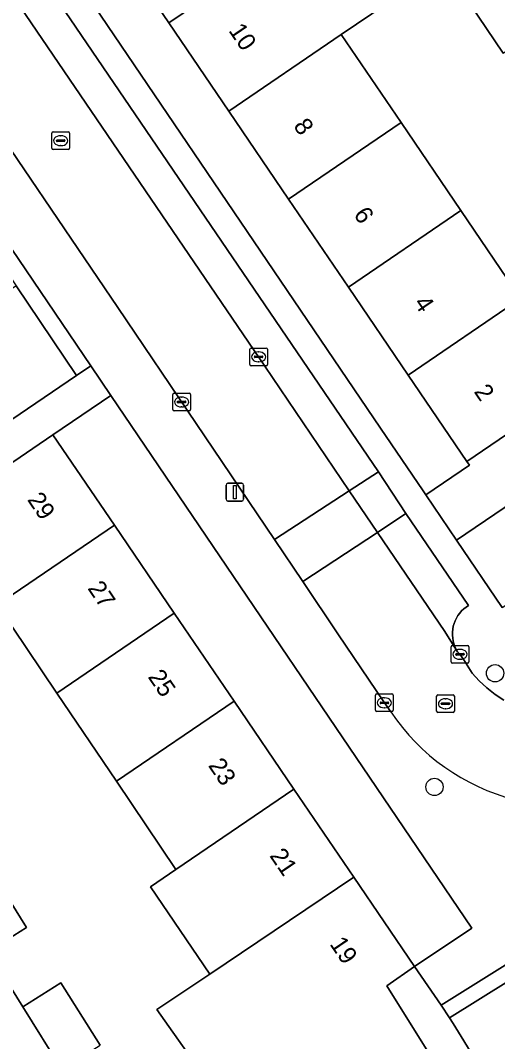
# Model space of a CAD drawing. Extents: x 159664 to 160323, y 385312 to 386115.
# Drawn here: x 160045.7 to 160072.6, y 385907.3 to 385965 of the extents above; entities that cross this region are included whole.
import ezdxf

# ---------------------------------------------------------------- set-up
doc = ezdxf.new("R2010")
doc.units = 0
for name, color, linetype in [('IMGEO_Boom', 7, 'Continuous'), ('IMGEO_Erf', 7, 'Continuous'), ('IMGEO_Groenvoorziening', 7, 'Continuous'), ('IMGEO_Kolk', 7, 'Continuous'), ('IMGEO_Lichtmast', 7, 'Continuous'), ('IMGEO_Pand', 7, 'Continuous'), ('IMGEO_Pand_nummerreeks', 7, 'Continuous'), ('IMGEO_Parkeervlak_open', 7, 'Continuous'), ('IMGEO_Rijbaan_lokaal_open', 7, 'Continuous'), ('IMGEO_Rioolput', 7, 'Continuous'), ('IMGEO_Voetpad_open', 7, 'Continuous')]:
    doc.layers.add(name, color=color, linetype=linetype)

msp = doc.modelspace()

# ---------------------------------------------------------------- linework, layer by layer
at = {"layer": 'IMGEO_Boom'}
for centre in [(160072.459, 385928.136), (160069.038, 385921.713)]:
    msp.add_circle(centre, 0.489, dxfattribs=at)
at = {"layer": 'IMGEO_Erf'}
for points in [[(160015.814, 385995.41), (160015.093, 385994.918), (160018.509, 385989.859), (160021.871, 385984.878), (160025.234, 385979.897), (160028.596, 385974.916), (160031.959, 385969.934), (160035.322, 385964.953), (160038.685, 385959.972), (160042.048, 385954.991), (160045.41, 385950.01), (160048.826, 385944.95), (160049.629, 385945.494)], [(160050.759, 385943.825), (160047.485, 385941.596), (160050.958, 385936.494), (160054.339, 385931.527), (160057.721, 385926.559), (160061.103, 385921.59), (160064.485, 385916.622), (160067.916, 385911.581), (160071.141, 385913.737)], [(160115.492, 385938.223), (160091.367, 385923.112), (160069.413, 385909.399), (160069.893, 385908.671), (160074.992, 385911.86), (160080.13, 385915.074), (160085.247, 385918.274), (160090.327, 385921.451), (160095.429, 385924.642), (160100.567, 385927.855), (160105.639, 385931.027), (160110.739, 385934.217), (160115.949, 385937.476)]]:
    msp.add_lwpolyline(points, close=True, dxfattribs=at)
for points in [[(160044.555, 385973.618), (160065.982, 385941.981), (160068.39, 385938.439), (160068.546, 385938.209), (160071.008, 385939.886), (160070.856, 385940.099), (160067.554, 385944.969), (160064.175, 385949.94), (160060.797, 385954.91), (160057.42, 385959.88), (160054.041, 385964.851), (160050.664, 385969.821)], [(160072.921, 385963.155), (160070.573, 385966.651)], [(160066.358, 385965.957), (160063.771, 385964.198), (160067.148, 385959.229), (160070.526, 385954.258), (160073.904, 385949.288)], [(160057.162, 385903.768), (160053.366, 385909.143), (160056.342, 385911.145), (160053.008, 385916.082), (160054.437, 385917.054), (160051.073, 385922.034), (160047.709, 385927.014), (160044.345, 385931.994), (160042.919, 385931.024), (160039.463, 385936.143), (160034.184, 385932.589), (160036.907, 385928.274), (160039.63, 385923.959), (160037.474, 385922.598), (160039.421, 385919.482), (160041.584, 385920.833), (160043.789, 385917.304), (160045.994, 385913.774), (160043.831, 385912.423), (160045.783, 385909.294), (160047.941, 385910.651), (160050.158, 385907.127)]]:
    msp.add_lwpolyline(points, dxfattribs=at)
at = {"layer": 'IMGEO_Groenvoorziening'}
for points in [[(160087.04, 385947.028), (160085.243, 385949.537), (160077.36, 385944.203), (160077.22, 385944.421), (160070.856, 385940.099), (160071.008, 385939.886), (160068.546, 385938.209), (160070.287, 385935.642), (160075.136, 385938.938)], [(160075.136, 385938.938), (160070.287, 385935.642), (160072.858, 385931.853), (160077.783, 385934.997)]]:
    msp.add_lwpolyline(points, close=True, dxfattribs=at)
at = {"layer": 'IMGEO_Kolk'}
for p, q in [((160058.602, 385945.572), (160058.602, 385946.424)), ((160058.677, 385946.498), (160059.529, 385946.498)), ((160059.09, 385946.278), (160059.115, 385946.278)), ((160059.603, 385946.424), (160059.603, 385945.572)), ((160059.529, 385945.498), (160058.677, 385945.498)), ((160058.861, 385945.992), (160058.861, 385946.004)), ((160059.299, 385945.955), (160058.901, 385945.955)), ((160058.904, 385946.041), (160059.302, 385946.041)), ((160059.113, 385945.718), (160059.088, 385945.718)), ((160059.345, 385946.004), (160059.345, 385945.992)), ((160054.254, 385943.025), (160054.254, 385943.877)), ((160054.329, 385943.951), (160055.181, 385943.951)), ((160055.255, 385943.877), (160055.255, 385943.025)), ((160054.513, 385943.445), (160054.513, 385943.457)), ((160054.951, 385943.408), (160054.553, 385943.408)), ((160054.556, 385943.494), (160054.954, 385943.494)), ((160054.765, 385943.171), (160054.74, 385943.171)), ((160054.742, 385943.731), (160054.767, 385943.731)), ((160054.997, 385943.457), (160054.997, 385943.445)), ((160055.181, 385942.951), (160054.329, 385942.951)), ((160069.977, 385928.779), (160069.977, 385929.631)), ((160070.052, 385929.705), (160070.904, 385929.705)), ((160070.465, 385929.485), (160070.49, 385929.485)), ((160070.978, 385929.631), (160070.978, 385928.779)), ((160070.236, 385929.199), (160070.236, 385929.211)), ((160070.674, 385929.162), (160070.276, 385929.162)), ((160070.279, 385929.248), (160070.677, 385929.248)), ((160070.488, 385928.925), (160070.463, 385928.925)), ((160070.72, 385929.211), (160070.72, 385929.199)), ((160070.904, 385928.705), (160070.052, 385928.705)), ((160065.708, 385926.041), (160065.708, 385926.893)), ((160065.783, 385926.967), (160066.635, 385926.967)), ((160065.967, 385926.461), (160065.967, 385926.473)), ((160066.01, 385926.51), (160066.408, 385926.51)), ((160066.196, 385926.747), (160066.221, 385926.747)), ((160066.451, 385926.473), (160066.451, 385926.461)), ((160066.709, 385926.893), (160066.709, 385926.041)), ((160066.635, 385925.967), (160065.783, 385925.967)), ((160066.405, 385926.424), (160066.007, 385926.424)), ((160066.219, 385926.187), (160066.194, 385926.187))]:
    msp.add_line(p, q, dxfattribs=at)
for points in [[(160058.602, 385945.572), (160058.602, 385946.424)], [(160058.677, 385946.498), (160059.529, 385946.498)], [(160059.603, 385946.424), (160059.603, 385945.572)], [(160059.529, 385945.498), (160058.677, 385945.498)], [(160054.254, 385943.025), (160054.254, 385943.877)], [(160054.329, 385943.951), (160055.181, 385943.951)], [(160055.255, 385943.877), (160055.255, 385943.025)], [(160055.181, 385942.951), (160054.329, 385942.951)], [(160069.977, 385928.779), (160069.977, 385929.631)], [(160070.052, 385929.705), (160070.904, 385929.705)], [(160070.978, 385929.631), (160070.978, 385928.779)], [(160070.904, 385928.705), (160070.052, 385928.705)], [(160065.708, 385926.041), (160065.708, 385926.893)], [(160065.783, 385926.967), (160066.635, 385926.967)], [(160066.709, 385926.893), (160066.709, 385926.041)], [(160066.635, 385925.967), (160065.783, 385925.967)]]:
    msp.add_lwpolyline(points, dxfattribs=at)
for centre, radius, start, end in [((160058.679, 385946.422), 0.0765, 91.55205, 178.44795), ((160058.679, 385946.422), 0.0765, 91.55205, 178.44795), ((160059.527, 385946.422), 0.0765, 1.55205, 88.44795), ((160059.527, 385946.422), 0.0765, 1.55205, 88.44795), ((160058.679, 385945.574), 0.0765, 181.55205, 268.44795), ((160058.679, 385945.574), 0.0765, 181.55205, 268.44795), ((160058.901, 385946.001), 0.0403, 85.87752, 175.75265), ((160058.898, 385945.991), 0.0366, 178.93798, 274.71019), ((160059.302, 385945.998), 0.043, 264.86636, 352.45326), ((160059.306, 385946.003), 0.0386, 1.73085, 96.63898), ((160059.527, 385945.574), 0.0765, 271.55205, 358.44795), ((160059.527, 385945.574), 0.0765, 271.55205, 358.44795), ((160054.331, 385943.875), 0.0765, 91.55205, 178.44795), ((160054.331, 385943.875), 0.0765, 91.55205, 178.44795), ((160055.179, 385943.875), 0.0765, 1.55205, 88.44795), ((160055.179, 385943.875), 0.0765, 1.55205, 88.44795), ((160054.553, 385943.454), 0.0403, 85.87752, 175.75265), ((160054.55, 385943.444), 0.0366, 178.93798, 274.71019), ((160054.954, 385943.451), 0.043, 264.86636, 352.45326), ((160054.958, 385943.456), 0.0386, 1.73085, 96.63898), ((160054.331, 385943.027), 0.0765, 181.55205, 268.44795), ((160054.331, 385943.027), 0.0765, 181.55205, 268.44795), ((160055.179, 385943.027), 0.0765, 271.55205, 358.44795), ((160055.179, 385943.027), 0.0765, 271.55205, 358.44795), ((160070.054, 385929.629), 0.0765, 91.55205, 178.44795), ((160070.054, 385929.629), 0.0765, 91.55205, 178.44795), ((160070.902, 385929.629), 0.0765, 1.55205, 88.44795), ((160070.902, 385929.629), 0.0765, 1.55205, 88.44795), ((160070.054, 385928.781), 0.0765, 181.55205, 268.44795), ((160070.054, 385928.781), 0.0765, 181.55205, 268.44795), ((160070.276, 385929.208), 0.0403, 85.87752, 175.75265), ((160070.273, 385929.198), 0.0366, 178.93798, 274.71019), ((160070.677, 385929.205), 0.043, 264.86636, 352.45326), ((160070.681, 385929.21), 0.0386, 1.73085, 96.63898), ((160070.902, 385928.781), 0.0765, 271.55205, 358.44795), ((160070.902, 385928.781), 0.0765, 271.55205, 358.44795), ((160065.785, 385926.891), 0.0765, 91.55205, 178.44795), ((160065.785, 385926.891), 0.0765, 91.55205, 178.44795), ((160066.007, 385926.47), 0.0403, 85.87752, 175.75265), ((160066.004, 385926.46), 0.0366, 178.93798, 274.71019), ((160066.408, 385926.467), 0.043, 264.86636, 352.45326), ((160066.412, 385926.472), 0.0386, 1.73085, 96.63898), ((160066.633, 385926.891), 0.0765, 1.55205, 88.44795), ((160066.633, 385926.891), 0.0765, 1.55205, 88.44795), ((160065.785, 385926.043), 0.0765, 181.55205, 268.44795), ((160065.785, 385926.043), 0.0765, 181.55205, 268.44795), ((160066.633, 385926.043), 0.0765, 271.55205, 358.44795), ((160066.633, 385926.043), 0.0765, 271.55205, 358.44795)]:
    msp.add_arc(centre, radius, start, end, dxfattribs=at)
for centre, major_axis, ratio, start_param, end_param in [((160059.089, 385945.998), (-0.387, 0.002), 0.722429, 4.712389, 7.853982), ((160059.114, 385945.998), (-0.39, 0.002), 0.717154, 1.570796, 4.712389), ((160054.741, 385943.451), (-0.387, 0.002), 0.722429, 4.712389, 7.853982), ((160054.766, 385943.451), (-0.39, 0.002), 0.717154, 1.570796, 4.712389), ((160070.464, 385929.205), (-0.387, 0.002), 0.722429, 4.712389, 7.853982), ((160070.489, 385929.205), (-0.39, 0.002), 0.717154, 1.570796, 4.712389), ((160066.195, 385926.467), (-0.387, 0.002), 0.722429, 4.712389, 7.853982), ((160066.22, 385926.467), (-0.39, 0.002), 0.717154, 1.570796, 4.712389)]:
    msp.add_ellipse(centre, major_axis=major_axis, ratio=ratio, start_param=start_param, end_param=end_param, dxfattribs=at)
at = {"layer": 'IMGEO_Lichtmast'}
for p, q in [((160057.265, 385937.958), (160057.265, 385938.758)), ((160057.265, 385938.758), (160057.265, 385937.958)), ((160057.365, 385938.858), (160058.155, 385938.858)), ((160058.155, 385938.858), (160057.365, 385938.858)), ((160058.255, 385938.758), (160058.255, 385937.958)), ((160058.255, 385937.958), (160058.255, 385938.758)), ((160058.155, 385937.858), (160057.365, 385937.858)), ((160057.365, 385937.858), (160058.155, 385937.858))]:
    msp.add_line(p, q, dxfattribs=at)
msp.add_lwpolyline([(160057.685, 385938.733), (160057.835, 385938.733), (160057.835, 385937.983), (160057.685, 385937.983), (160057.685, 385938.733)], dxfattribs=at)
for centre, start, end in [((160057.365, 385938.758), 90, 180), ((160057.365, 385938.758), 90, 180), ((160058.155, 385938.758), 0, 90), ((160058.155, 385938.758), 360, 90), ((160057.365, 385937.958), 180, 270), ((160057.365, 385937.958), 180, 270), ((160058.155, 385937.958), 270, 0), ((160058.155, 385937.958), 270, 0)]:
    msp.add_arc(centre, 0.1, start, end, dxfattribs=at)
at = {"layer": 'IMGEO_Pand'}
for points in [[(160060.393, 385969.169), (160057.014, 385974.14), (160050.664, 385969.821), (160054.041, 385964.851)], [(160062.979, 385970.927), (160060.393, 385969.169), (160054.041, 385964.851), (160057.42, 385959.88), (160063.771, 385964.198), (160066.358, 385965.957)], [(160072.651, 385968.047), (160070.573, 385966.651), (160072.921, 385963.155), (160074.991, 385964.563)], [(160067.148, 385959.229), (160063.771, 385964.198), (160057.42, 385959.88), (160060.797, 385954.91)], [(160060.797, 385954.91), (160064.175, 385949.94), (160070.526, 385954.258), (160067.148, 385959.229)], [(160073.904, 385949.288), (160070.526, 385954.258), (160064.175, 385949.94), (160067.554, 385944.969)], [(160038.812, 385945.556), (160042.272, 385940.481), (160044.695, 385942.133), (160048.826, 385944.95), (160045.41, 385950.01)], [(160077.22, 385944.421), (160073.904, 385949.288), (160067.554, 385944.969), (160070.856, 385940.099)], [(160039.463, 385936.143), (160042.919, 385931.024), (160044.345, 385931.994), (160050.958, 385936.494), (160047.485, 385941.596), (160043.352, 385938.783), (160040.891, 385937.107)], [(160044.345, 385931.994), (160047.709, 385927.014), (160054.339, 385931.527), (160050.958, 385936.494)], [(160057.721, 385926.559), (160054.339, 385931.527), (160047.709, 385927.014), (160051.073, 385922.034)], [(160061.103, 385921.59), (160057.721, 385926.559), (160051.073, 385922.034), (160054.437, 385917.054)], [(160053.008, 385916.082), (160056.342, 385911.145), (160064.485, 385916.622), (160061.103, 385921.59), (160054.437, 385917.054)], [(160041.626, 385915.952), (160043.831, 385912.423), (160045.994, 385913.774), (160043.789, 385917.304)], [(160066.34, 385910.485), (160067.916, 385911.581), (160064.485, 385916.622), (160056.342, 385911.145), (160053.366, 385909.143), (160057.162, 385903.768), (160061.393, 385906.756), (160063.535, 385903.585), (160065.974, 385905.104), (160068.657, 385906.776)], [(160075.203, 385911.518), (160074.992, 385911.86), (160069.893, 385908.671), (160070.091, 385908.35), (160074.183, 385901.71), (160074.315, 385901.792), (160075.692, 385899.577), (160080.657, 385902.663), (160079.289, 385904.884)], [(160050.158, 385907.127), (160047.941, 385910.651), (160045.783, 385909.294), (160047.999, 385905.77)]]:
    msp.add_lwpolyline(points, close=True, dxfattribs=at)
at = {"layer": 'IMGEO_Parkeervlak_open'}
for points in [[(160064.211, 385938.441), (160065.87, 385939.508), (160060.979, 385946.691), (160024.678, 386000), (160018.832, 386008.584), (160015.58, 386013.323), (160014, 386012.221), (160017.194, 386007.556), (160022.338, 386000), (160059.464, 385945.467)], [(160064.211, 385938.441), (160065.815, 385936.085), (160067.425, 385937.157), (160065.87, 385939.508)], [(160070.343, 385929.346), (160070.261, 385929.49), (160070.191, 385929.641), (160070.135, 385929.798), (160070.093, 385929.959), (160070.066, 385930.123), (160070.053, 385930.289), (160070.055, 385930.455), (160070.071, 385930.621), (160070.102, 385930.784), (160070.147, 385930.945), (160070.206, 385931.1), (160070.279, 385931.25), (160070.364, 385931.393), (160070.462, 385931.527), (160070.571, 385931.653), (160070.691, 385931.768), (160070.82, 385931.873), (160070.958, 385931.965), (160067.425, 385937.157), (160065.815, 385936.085), (160069.619, 385930.485)]]:
    msp.add_lwpolyline(points, close=True, dxfattribs=at)
at = {"layer": 'IMGEO_Rijbaan_lokaal_open'}
for points in [[(160064.211, 385938.441), (160059.464, 385945.467), (160022.338, 386000), (160017.194, 386007.556), (160014, 386012.221), (160010, 386009.433), (160016.412, 386000), (160051.154, 385948.787), (160059.997, 385935.686)], [(160064.211, 385938.441), (160059.997, 385935.686), (160061.597, 385933.316), (160065.815, 385936.085)]]:
    msp.add_lwpolyline(points, close=True, dxfattribs=at)
msp.add_lwpolyline([(160072.95, 385926.622), (160072.459, 385926.942), (160071.997, 385927.303), (160071.568, 385927.703), (160071.175, 385928.138), (160070.703, 385928.897), (160070.478, 385929.205), (160070.343, 385929.346), (160069.619, 385930.485), (160065.815, 385936.085), (160061.597, 385933.316), (160063.581, 385930.367), (160066.209, 385926.467), (160066.572, 385925.952)], dxfattribs=at)
msp.add_arc((160076.579, 385932.658), 12.046, 213.8264, 255.54391, dxfattribs=at)
at = {"layer": 'IMGEO_Rioolput'}
for p, q in [((160047.427, 385957.778), (160047.427, 385958.63)), ((160047.502, 385958.704), (160048.354, 385958.704)), ((160047.686, 385958.198), (160047.686, 385958.21)), ((160048.124, 385958.161), (160047.726, 385958.161)), ((160047.729, 385958.247), (160048.127, 385958.247)), ((160047.915, 385958.484), (160047.94, 385958.484)), ((160048.17, 385958.21), (160048.17, 385958.198)), ((160048.428, 385958.63), (160048.428, 385957.778)), ((160048.354, 385957.704), (160047.502, 385957.704)), ((160047.938, 385957.924), (160047.913, 385957.924)), ((160069.16, 385925.988), (160069.16, 385926.84)), ((160069.235, 385926.914), (160070.087, 385926.914)), ((160069.462, 385926.457), (160069.86, 385926.457)), ((160069.648, 385926.694), (160069.673, 385926.694)), ((160070.161, 385926.84), (160070.161, 385925.988)), ((160070.087, 385925.914), (160069.235, 385925.914)), ((160069.419, 385926.408), (160069.419, 385926.42)), ((160069.857, 385926.371), (160069.459, 385926.371)), ((160069.671, 385926.134), (160069.646, 385926.134)), ((160069.903, 385926.42), (160069.903, 385926.408))]:
    msp.add_line(p, q, dxfattribs=at)
for points in [[(160047.427, 385957.778), (160047.427, 385958.63)], [(160047.502, 385958.704), (160048.354, 385958.704)], [(160048.428, 385958.63), (160048.428, 385957.778)], [(160048.354, 385957.704), (160047.502, 385957.704)], [(160069.16, 385925.988), (160069.16, 385926.84)], [(160069.235, 385926.914), (160070.087, 385926.914)], [(160070.161, 385926.84), (160070.161, 385925.988)], [(160070.087, 385925.914), (160069.235, 385925.914)]]:
    msp.add_lwpolyline(points, dxfattribs=at)
for centre, radius, start, end in [((160047.504, 385958.628), 0.0765, 91.55205, 178.44795), ((160047.504, 385958.628), 0.0765, 91.55205, 178.44795), ((160047.726, 385958.207), 0.0403, 85.87752, 175.75265), ((160047.723, 385958.197), 0.0366, 178.93798, 274.71019), ((160048.127, 385958.204), 0.043, 264.86636, 352.45326), ((160048.131, 385958.209), 0.0386, 1.73085, 96.63898), ((160048.352, 385958.628), 0.0765, 1.55205, 88.44795), ((160048.352, 385958.628), 0.0765, 1.55205, 88.44795), ((160047.504, 385957.78), 0.0765, 181.55205, 268.44795), ((160047.504, 385957.78), 0.0765, 181.55205, 268.44795), ((160048.352, 385957.78), 0.0765, 271.55205, 358.44795), ((160048.352, 385957.78), 0.0765, 271.55205, 358.44795), ((160069.237, 385926.838), 0.0765, 91.55205, 178.44795), ((160069.237, 385926.838), 0.0765, 91.55205, 178.44795), ((160069.459, 385926.417), 0.0403, 85.87752, 175.75265), ((160069.864, 385926.419), 0.0386, 1.73085, 96.63898), ((160070.085, 385926.838), 0.0765, 1.55205, 88.44795), ((160070.085, 385926.838), 0.0765, 1.55205, 88.44795), ((160069.237, 385925.99), 0.0765, 181.55205, 268.44795), ((160069.237, 385925.99), 0.0765, 181.55205, 268.44795), ((160069.456, 385926.407), 0.0366, 178.93798, 274.71019), ((160069.86, 385926.414), 0.043, 264.86636, 352.45326), ((160070.085, 385925.99), 0.0765, 271.55205, 358.44795), ((160070.085, 385925.99), 0.0765, 271.55205, 358.44795)]:
    msp.add_arc(centre, radius, start, end, dxfattribs=at)
for centre, major_axis, ratio, start_param, end_param in [((160047.914, 385958.204), (-0.387, 0.002), 0.722429, 4.712389, 7.853982), ((160047.939, 385958.204), (-0.39, 0.002), 0.717154, 1.570796, 4.712389), ((160069.647, 385926.414), (-0.387, 0.002), 0.722429, 4.712389, 7.853982), ((160069.672, 385926.414), (-0.39, 0.002), 0.717154, 1.570796, 4.712389)]:
    msp.add_ellipse(centre, major_axis=major_axis, ratio=ratio, start_param=start_param, end_param=end_param, dxfattribs=at)
at = {"layer": 'IMGEO_Voetpad_open'}
for points in [[(160003.096, 386030.288), (160000.172, 386034.211), (160000, 386034.437), (159996.585, 386038.952), (159993.737, 386036.877), (159989.606, 386033.897), (159990.855, 386032.064), (160000, 386018.644), (160012.705, 386000), (160014.692, 385997.067), (160015.814, 385995.41), (160049.629, 385945.494), (160050.759, 385943.825), (160071.141, 385913.737), (160067.916, 385911.581), (160069.413, 385909.399), (160091.367, 385923.112)], [(160066.572, 385925.952), (160066.209, 385926.467), (160063.581, 385930.367), (160061.597, 385933.316), (160059.997, 385935.686), (160051.154, 385948.787), (160016.412, 386000), (160010, 386009.433), (160008.538, 386011.585), (160003.923, 386018.375)], [(160024.678, 386000), (160060.979, 385946.691), (160065.87, 385939.508), (160067.425, 385937.157), (160070.958, 385931.965), (160070.82, 385931.873), (160070.691, 385931.768), (160070.571, 385931.653), (160070.462, 385931.527), (160070.364, 385931.393), (160070.279, 385931.25), (160070.206, 385931.1), (160070.147, 385930.945), (160070.102, 385930.784), (160070.071, 385930.621), (160070.055, 385930.455), (160070.053, 385930.289), (160070.066, 385930.123), (160070.093, 385929.959), (160070.135, 385929.798), (160070.191, 385929.641), (160070.261, 385929.49), (160070.343, 385929.346), (160070.478, 385929.205), (160070.703, 385928.897), (160071.175, 385928.138), (160071.568, 385927.703), (160071.997, 385927.303), (160072.459, 385926.942), (160072.95, 385926.622)], [(160072.858, 385931.853), (160070.287, 385935.642), (160068.546, 385938.209), (160068.39, 385938.439), (160065.982, 385941.981), (160044.555, 385973.618)], [(160043.352, 385938.783), (160047.485, 385941.596), (160050.759, 385943.825), (160049.629, 385945.494), (160048.826, 385944.95), (160044.695, 385942.133)], [(160047.999, 385905.77), (160045.783, 385909.294), (160043.831, 385912.423)], [(160074.183, 385901.71), (160070.091, 385908.35), (160069.893, 385908.671), (160069.413, 385909.399), (160067.916, 385911.581), (160066.34, 385910.485), (160068.657, 385906.776)]]:
    msp.add_lwpolyline(points, dxfattribs=at)
msp.add_arc((160076.579, 385932.658), 12.046, 213.8264, 255.54391, dxfattribs=at)

# ---------------------------------------------------------------- texts
at = {"layer": 'IMGEO_Pand_nummerreeks'}
for s, rotation, p in [('10', 304.19964, (160057.38, 385964.422)), ('8', 304.20084, (160061.039, 385959.038)), ('6', 304.20084, (160064.437, 385954.038)), ('4', 304.20084, (160067.837, 385949.035)), ('2', 304.20084, (160071.236, 385944.034)), ('29', 304.24284, (160046.011, 385937.932)), ('27', 304.24284, (160049.416, 385932.929)), ('25', 304.24284, (160052.822, 385927.927)), ('23', 304.24284, (160056.227, 385922.924)), ('21', 304.24284, (160059.695, 385917.829)), ('19', 304.24548, (160063.088, 385912.844))]:
    msp.add_text(s, height=1, rotation=rotation, dxfattribs=at).set_placement(p)

doc.saveas('drawing.dxf')
